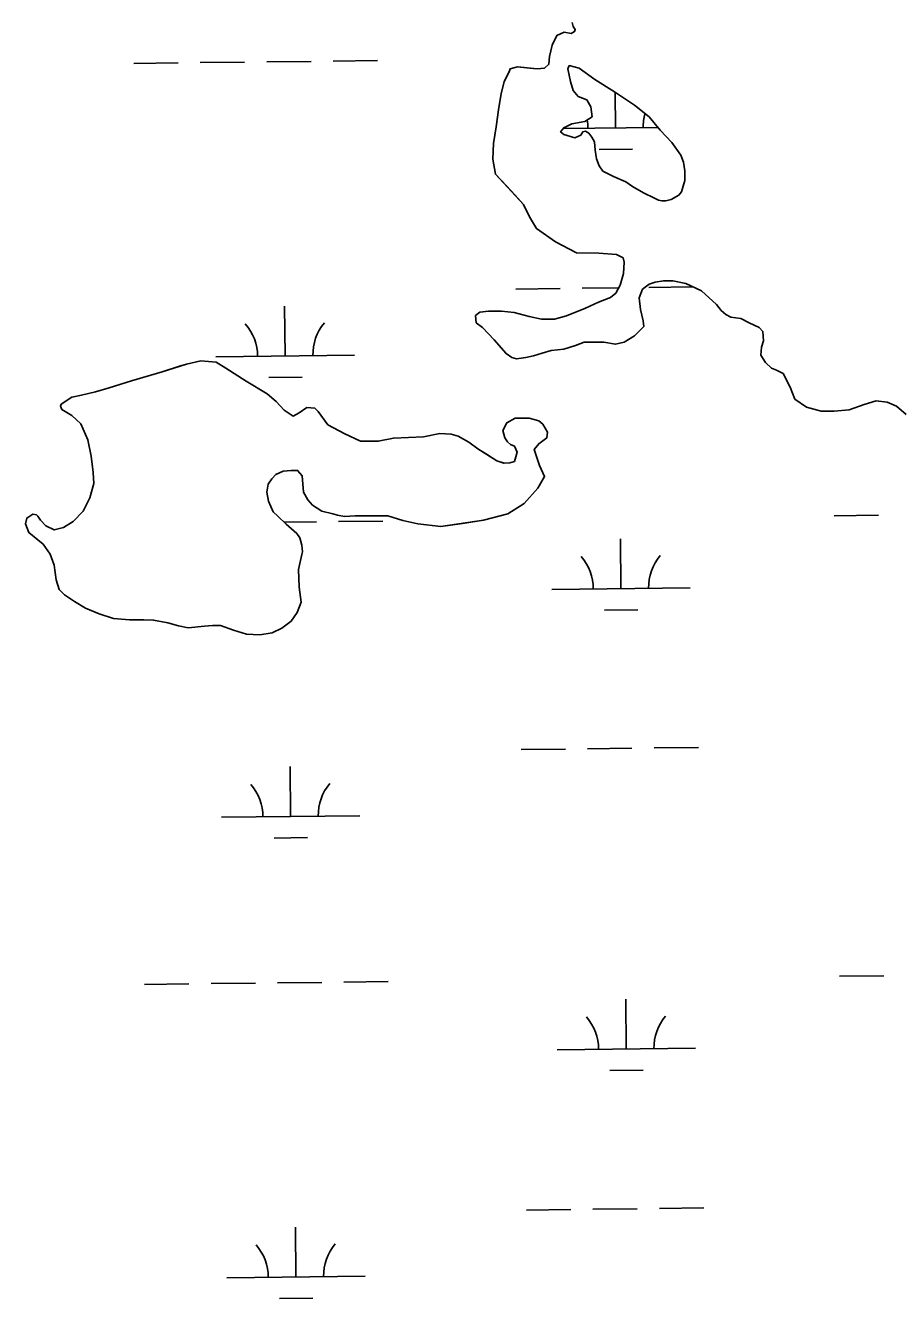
# Model space of a CAD drawing. Extents: x 3684037 to 3722149, y 433263 to 459021.
# Drawn here: x 3718173 to 3718803, y 449274 to 450193 of the extents above; entities that cross this region are included whole.
import ezdxf

# ---------------------------------------------------------------- set-up
doc = ezdxf.new("R2010")
doc.units = 0
doc.layers.add('V-TOPO-SHOR', color=7, linetype='Continuous')
doc.layers.add('V-WETL-SWMP', color=7, linetype='Continuous')

msp = doc.modelspace()

# ---------------------------------------------------------------- linework, layer by layer
at = {"layer": 'V-TOPO-SHOR'}
for points in [[(3718584.02, 449964.43), (3718575.98, 449964.46), (3718569.82, 449962.11), (3718561.29, 449959.3), (3718552.3, 449958.38), (3718545.67, 449956.51), (3718539.51, 449954.64), (3718533.83, 449953.24), (3718527.2, 449952.31), (3718523.89, 449953.27), (3718519.64, 449956.12), (3718511.16, 449966.09), (3718502.67, 449975.1), (3718497.95, 449978.43), (3718497.49, 449983.64), (3718500.81, 449985.99), (3718506.97, 449986.92), (3718516.43, 449986.89), (3718525.42, 449985.91), (3718536.29, 449983.04), (3718545.27, 449981.11), (3718554.74, 449981.09), (3718563.26, 449983.42), (3718577, 449989.05), (3718586.48, 449993.29), (3718595.01, 449996.57), (3718598.81, 449999.87), (3718602.14, 450005.54), (3718604.53, 450014.04), (3718605.03, 450022.09), (3718604.1, 450025.4), (3718599.37, 450027.78), (3718586.6, 450028.77), (3718570.51, 450028.83), (3718555.4, 450036.92), (3718541.71, 450046.43), (3718536.53, 450054.96), (3718532.3, 450063.97), (3718526.17, 450070.61), (3718520.04, 450077.26), (3718512.02, 450085.8), (3718510.17, 450096.69), (3718510.68, 450108.04), (3718512.61, 450119.86), (3718514.07, 450132.16), (3718516, 450143.99), (3718518.39, 450152.5), (3718522.21, 450160.53), (3718522.69, 450161.95), (3718527.89, 450163.35), (3718536.88, 450162.37), (3718542.08, 450161.88), (3718547.29, 450162.34), (3718550.61, 450165.17), (3718551.1, 450170.84), (3718553.02, 450178.88), (3718556.36, 450185.97), (3718561.57, 450188.32), (3718566.77, 450187.35), (3718569.14, 450188.76), (3718569.62, 450190.18), (3718568.21, 450192.55), (3718567.27, 450195.4)], [(3718626.95, 450068.39), (3718618.92, 450072.2), (3718610.89, 450076.96), (3718606.17, 450080.28), (3718597.19, 450084.1), (3718589.63, 450087.91), (3718586.81, 450091.7), (3718584.93, 450096.92), (3718584, 450103.07), (3718583.55, 450109.22), (3718581.67, 450112.54), (3718579.31, 450115.39), (3718576.95, 450116.82), (3718575.06, 450116.35), (3718573.63, 450113.99), (3718569.37, 450112.11), (3718561.33, 450114.5), (3718558.97, 450116.4), (3718561.35, 450119.23), (3718567.03, 450122.05), (3718576.5, 450123.91), (3718581.72, 450127.21), (3718580.79, 450134.31), (3718577.97, 450139.52), (3718571.83, 450141.91), (3718568.06, 450146.18), (3718566.19, 450152.81), (3718564.32, 450161.81), (3718565.28, 450164.17), (3718572.37, 450162.26), (3718583.7, 450154.17), (3718597.87, 450145.14), (3718612.5, 450135.62), (3718622.88, 450127.07), (3718630.9, 450117.58), (3718639.38, 450108.57), (3718645.98, 450099.55), (3718647.85, 450094.34), (3718648.78, 450088.19), (3718648.76, 450081.09), (3718646.37, 450073.05), (3718644.46, 450070.7), (3718638.78, 450067.4), (3718634.99, 450066.47), (3718632.15, 450066.48), (3718629.79, 450066.96), (3718626.95, 450068.39)], [(3718808.61, 449912.11), (3718801.53, 449918.29), (3718794.92, 449921.15), (3718786.88, 449922.12), (3718778.35, 449919.31), (3718767.45, 449915.56), (3718756.57, 449914.65), (3718747.1, 449914.68), (3718736.71, 449917.55), (3718728.21, 449923.26), (3718724.92, 449931.79), (3718719.75, 449941.74), (3718715.02, 449944.12), (3718711.24, 449945.56), (3718707, 449949.83), (3718703.71, 449955.04), (3718704.2, 449960.72), (3718705.63, 449965.45), (3718705.18, 449972.07), (3718702.35, 449974.92), (3718695.26, 449978.26), (3718689.12, 449981.59), (3718682.03, 449982.56), (3718678.25, 449984.47), (3718674.95, 449987.32), (3718671.65, 449991.59), (3718660.8, 450001.56), (3718649.46, 450006.8), (3718640, 450008.72), (3718633.38, 450008.74), (3718627.22, 450007.82), (3718622.96, 450006.41), (3718618.22, 450002.64), (3718615.83, 449996.5), (3718616.75, 449987.98), (3718618.61, 449979.93), (3718619.07, 449975.67), (3718616.7, 449973.31), (3718614.8, 449971.42), (3718612.43, 449969.07), (3718604.84, 449964.36), (3718598.68, 449962.96), (3718590.17, 449964.41), (3718584.02, 449964.43)], [(3718372.21, 449811.14), (3718369.81, 449800.26), (3718370.24, 449787.48), (3718371.62, 449776.6), (3718368.75, 449769.04), (3718364.48, 449762.9), (3718357.83, 449757.71), (3718350.73, 449754.42), (3718341.73, 449753.03), (3718332.27, 449753.54), (3718322.81, 449756.41), (3718313.36, 449759.75), (3718307.69, 449759.77), (3718302, 449759.32), (3718290.17, 449757.94), (3718283.08, 449759.38), (3718275.52, 449761.77), (3718265.11, 449763.7), (3718258.01, 449763.72), (3718247.6, 449763.76), (3718236.25, 449764.74), (3718225.85, 449768.08), (3718215.93, 449772.38), (3718207.9, 449777.13), (3718200.82, 449781.89), (3718197.04, 449785.69), (3718194.7, 449792.79), (3718193.32, 449803.21), (3718190.5, 449811.26), (3718185.32, 449818.38), (3718181.55, 449821.7), (3718174.94, 449826.92), (3718172.6, 449833.09), (3718173.55, 449837.34), (3718177.82, 449840.17), (3718180.66, 449839.68), (3718181.6, 449838.73), (3718183.49, 449835.89), (3718187.26, 449831.62), (3718193.4, 449828.76), (3718200.03, 449830.63), (3718207.14, 449834.87), (3718214.27, 449842.41), (3718219.03, 449851.86), (3718221.9, 449862.26), (3718221.46, 449870.31), (3718220.07, 449882.14), (3718217.75, 449893.98), (3718212.58, 449905.35), (3718205.98, 449911.52), (3718198.89, 449915.81), (3718197.95, 449918.17), (3718198.43, 449919.59), (3718206.02, 449924.77), (3718213.12, 449926.17), (3718223.07, 449928.5), (3718233.01, 449931.31), (3718249.12, 449936.46), (3718271.38, 449943.01), (3718283.22, 449946.76), (3718288.91, 449948.63), (3718299.32, 449950.97), (3718310.2, 449949.98), (3718317.29, 449945.7), (3718331.92, 449936.19), (3718347.04, 449927.15), (3718353.64, 449921.45), (3718359.3, 449915.28), (3718365.91, 449911), (3718370.18, 449913.35), (3718375.87, 449917.12), (3718381.54, 449916.63), (3718383.9, 449914.25), (3718390.97, 449904.77), (3718403.25, 449898.1), (3718414.59, 449892.86), (3718427.37, 449892.82), (3718438.25, 449895.15), (3718460.02, 449896.02), (3718471.86, 449898.35), (3718479.9, 449897.85), (3718485.1, 449896.41), (3718492.66, 449892.13), (3718499.27, 449887.37), (3718505.41, 449883.57), (3718512.96, 449878.81), (3718518.17, 449876.9), (3718522.43, 449877.36), (3718525.74, 449878.3), (3718527.65, 449884.92), (3718525.77, 449889.18), (3718522.94, 449890.61), (3718520.58, 449892.51), (3718518.7, 449895.35), (3718517.29, 449900.56), (3718520.15, 449906.23), (3718526.32, 449909.53), (3718536.25, 449909.49), (3718543.34, 449907.58), (3718546.17, 449905.2), (3718549.47, 449899.51)], [(3718549.47, 449899.51), (3718548.98, 449895.26), (3718543.29, 449891.02), (3718539.96, 449886.77), (3718543.71, 449875.4), (3718547.47, 449867.34), (3718542.71, 449858.84), (3718532.74, 449847.99), (3718520.88, 449840.46), (3718503.36, 449835.78), (3718488.21, 449833.47), (3718472.59, 449831.15), (3718456.03, 449833.1), (3718445.16, 449835.5), (3718434.29, 449838.85), (3718426.24, 449838.88), (3718418.67, 449838.9), (3718410.63, 449838.93), (3718403.05, 449838.48), (3718397.85, 449839.44), (3718394.54, 449840.4), (3718386.5, 449842.32), (3718379.89, 449846.6), (3718376.6, 449850.4), (3718373.3, 449856.09), (3718372.85, 449861.76), (3718372.39, 449867.92), (3718369.09, 449871.71), (3718364.36, 449871.73), (3718358.68, 449871.28), (3718353.47, 449868.93), (3718350.62, 449865.62), (3718347.77, 449861.85), (3718346.8, 449856.17), (3718348.2, 449849.54), (3718351.49, 449841.96), (3718354.79, 449838.64), (3718360.92, 449832.94), (3718368.47, 449826.29), (3718370.83, 449822.97), (3718372.23, 449817.76), (3718372.69, 449813.03), (3718372.21, 449811.14)]]:
    msp.add_lwpolyline(points, dxfattribs=at)
at = {"layer": 'V-WETL-SWMP'}
for p, q in [((3718561.57, 450188.32), (3718556.36, 450185.97)), ((3718566.77, 450187.35), (3718561.57, 450188.32)), ((3718569.14, 450188.76), (3718566.77, 450187.35)), ((3718567.27, 450195.4), (3718568.21, 450192.55)), ((3718568.21, 450192.55), (3718569.62, 450190.18)), ((3718569.62, 450190.18), (3718569.14, 450188.76)), ((3718553.02, 450178.88), (3718551.1, 450170.84)), ((3718556.36, 450185.97), (3718553.02, 450178.88)), ((3718551.1, 450170.84), (3718550.61, 450165.17)), ((3718250.86, 450165.78), (3718282.86, 450166.15)), ((3718298.86, 450166.34), (3718330.86, 450166.71)), ((3718346.86, 450166.9), (3718378.85, 450167.27)), ((3718394.85, 450167.46), (3718426.85, 450167.83)), ((3718522.21, 450160.53), (3718518.39, 450152.5)), ((3718522.68, 450161.95), (3718522.21, 450160.53)), ((3718527.89, 450163.35), (3718522.68, 450161.95)), ((3718542.08, 450161.88), (3718527.89, 450163.35)), ((3718547.29, 450162.34), (3718542.08, 450161.88)), ((3718550.61, 450165.17), (3718547.29, 450162.34)), ((3718518.39, 450152.5), (3718516, 450143.99)), ((3718516, 450143.99), (3718514.07, 450132.16)), ((3718598.75, 450119.08), (3718598.45, 450144.76)), ((3718514.07, 450132.16), (3718512.61, 450119.87)), ((3718512.61, 450119.87), (3718510.68, 450108.04)), ((3718560.85, 450118.64), (3718629.33, 450119.44)), ((3718510.68, 450108.04), (3718510.17, 450096.69)), ((3718510.17, 450096.69), (3718512.02, 450085.8)), ((3718586.93, 450103.51), (3718610.92, 450103.79)), ((3718512.02, 450085.8), (3718532.3, 450063.97)), ((3718532.3, 450063.97), (3718536.53, 450054.96)), ((3718536.53, 450054.96), (3718541.71, 450046.43)), ((3718541.71, 450046.43), (3718555.4, 450036.92)), ((3718555.4, 450036.92), (3718570.51, 450028.83)), ((3718570.51, 450028.83), (3718586.6, 450028.77)), ((3718586.6, 450028.77), (3718599.37, 450027.78)), ((3718599.37, 450027.78), (3718604.1, 450025.4)), ((3718604.1, 450025.4), (3718605.03, 450022.09)), ((3718605.03, 450022.09), (3718604.53, 450014.04)), ((3718604.53, 450014.04), (3718602.14, 450005.54)), ((3718526.69, 450002.8), (3718558.68, 450003.18)), ((3718574.68, 450003.36), (3718601.04, 450003.67)), ((3718602.14, 450005.54), (3718598.81, 449999.87)), ((3718618.22, 450002.64), (3718622.96, 450006.41)), ((3718622.68, 450003.92), (3718654.68, 450004.29)), ((3718622.96, 450006.41), (3718627.22, 450007.82)), ((3718627.22, 450007.82), (3718633.38, 450008.74)), ((3718633.38, 450008.74), (3718640, 450008.72)), ((3718640, 450008.72), (3718649.46, 450006.8)), ((3718649.46, 450006.8), (3718660.8, 450001.56)), ((3718595.01, 449996.57), (3718586.48, 449993.28)), ((3718598.81, 449999.87), (3718595.01, 449996.57)), ((3718615.83, 449996.5), (3718618.22, 450002.64)), ((3718616.75, 449987.98), (3718615.83, 449996.5)), ((3718660.8, 450001.56), (3718671.65, 449991.58)), ((3718360.17, 449954.43), (3718359.75, 449990.43)), ((3718500.81, 449985.99), (3718497.49, 449983.64)), ((3718506.97, 449986.92), (3718500.81, 449985.99)), ((3718516.43, 449986.89), (3718506.97, 449986.92)), ((3718525.42, 449985.91), (3718516.43, 449986.89)), ((3718536.29, 449983.04), (3718525.42, 449985.91)), ((3718577, 449989.06), (3718563.26, 449983.42)), ((3718586.48, 449993.28), (3718577, 449989.06)), ((3718618.61, 449979.93), (3718616.75, 449987.98)), ((3718671.65, 449991.58), (3718674.95, 449987.32)), ((3718674.95, 449987.32), (3718678.25, 449984.47)), ((3718497.49, 449983.64), (3718497.95, 449978.43)), ((3718497.95, 449978.43), (3718502.67, 449975.11)), ((3718545.28, 449981.12), (3718536.29, 449983.04)), ((3718554.74, 449981.09), (3718545.28, 449981.12)), ((3718563.26, 449983.42), (3718554.74, 449981.09)), ((3718612.43, 449969.07), (3718619.07, 449975.67)), ((3718619.07, 449975.67), (3718618.61, 449979.93)), ((3718678.25, 449984.47), (3718682.03, 449982.56)), ((3718682.03, 449982.56), (3718689.12, 449981.59)), ((3718689.12, 449981.59), (3718695.26, 449978.26)), ((3718695.26, 449978.26), (3718702.35, 449974.92)), ((3718502.67, 449975.11), (3718511.16, 449966.09)), ((3718511.16, 449966.09), (3718519.64, 449956.12)), ((3718604.84, 449964.36), (3718612.43, 449969.07)), ((3718702.35, 449974.92), (3718705.18, 449972.07)), ((3718705.18, 449972.07), (3718705.63, 449965.45)), ((3718545.67, 449956.51), (3718552.3, 449958.38)), ((3718552.3, 449958.38), (3718561.29, 449959.3)), ((3718561.29, 449959.3), (3718569.82, 449962.11)), ((3718569.82, 449962.11), (3718575.98, 449964.45)), ((3718575.98, 449964.45), (3718584.02, 449964.43)), ((3718584.02, 449964.43), (3718590.17, 449964.41)), ((3718590.17, 449964.41), (3718598.69, 449962.96)), ((3718598.69, 449962.96), (3718604.84, 449964.36)), ((3718704.2, 449960.72), (3718703.71, 449955.04)), ((3718705.63, 449965.45), (3718704.2, 449960.72)), ((3718288.91, 449948.63), (3718271.38, 449943.01)), ((3718299.32, 449950.97), (3718288.91, 449948.63)), ((3718310.2, 449949.98), (3718299.32, 449950.97)), ((3718310.18, 449953.85), (3718410.17, 449955.02)), ((3718317.29, 449945.7), (3718310.2, 449949.98)), ((3718519.64, 449956.12), (3718523.89, 449953.27)), ((3718523.89, 449953.27), (3718527.2, 449952.31)), ((3718527.2, 449952.31), (3718533.83, 449953.24)), ((3718533.83, 449953.24), (3718539.51, 449954.64)), ((3718539.51, 449954.64), (3718545.67, 449956.51)), ((3718703.71, 449955.04), (3718707, 449949.83)), ((3718707, 449949.83), (3718711.25, 449945.56)), ((3718271.38, 449943.01), (3718249.12, 449936.46)), ((3718331.92, 449936.19), (3718317.29, 449945.7)), ((3718348.35, 449938.86), (3718372.35, 449939.14)), ((3718711.25, 449945.56), (3718715.02, 449944.12)), ((3718715.02, 449944.12), (3718719.75, 449941.74)), ((3718719.75, 449941.74), (3718724.92, 449931.79)), ((3718233.01, 449931.31), (3718223.07, 449928.5)), ((3718249.12, 449936.46), (3718233.01, 449931.31)), ((3718347.04, 449927.15), (3718331.92, 449936.19)), ((3718724.92, 449931.79), (3718728.21, 449923.26)), ((3718206.02, 449924.77), (3718198.43, 449919.59)), ((3718213.12, 449926.17), (3718206.02, 449924.77)), ((3718223.07, 449928.5), (3718213.12, 449926.17)), ((3718353.64, 449921.45), (3718347.04, 449927.15)), ((3718359.3, 449915.28), (3718353.64, 449921.45)), ((3718728.21, 449923.26), (3718736.7, 449917.55)), ((3718778.35, 449919.31), (3718786.88, 449922.12)), ((3718786.88, 449922.12), (3718794.92, 449921.15)), ((3718794.92, 449921.15), (3718801.53, 449918.29)), ((3718198.43, 449919.59), (3718197.95, 449918.18)), ((3718197.95, 449918.18), (3718198.89, 449915.81)), ((3718198.89, 449915.81), (3718205.98, 449911.52)), ((3718205.98, 449911.52), (3718212.58, 449905.35)), ((3718365.91, 449911), (3718359.3, 449915.28)), ((3718370.18, 449913.35), (3718365.91, 449911)), ((3718375.87, 449917.12), (3718370.18, 449913.35)), ((3718381.54, 449916.63), (3718375.87, 449917.12)), ((3718383.9, 449914.25), (3718381.54, 449916.63)), ((3718390.97, 449904.77), (3718383.9, 449914.25)), ((3718736.7, 449917.55), (3718747.1, 449914.68)), ((3718747.1, 449914.68), (3718756.57, 449914.65)), ((3718756.57, 449914.65), (3718767.45, 449915.56)), ((3718767.45, 449915.56), (3718778.35, 449919.31)), ((3718801.53, 449918.29), (3718808.61, 449912.11)), ((3718212.58, 449905.35), (3718217.75, 449893.98)), ((3718403.25, 449898.1), (3718390.97, 449904.77)), ((3718520.15, 449906.23), (3718517.29, 449900.56)), ((3718526.32, 449909.53), (3718520.15, 449906.23)), ((3718536.25, 449909.49), (3718526.32, 449909.53)), ((3718543.34, 449907.58), (3718536.25, 449909.49)), ((3718546.17, 449905.2), (3718543.34, 449907.58)), ((3718549.47, 449899.51), (3718546.17, 449905.2)), ((3718217.75, 449893.98), (3718220.08, 449882.14)), ((3718414.59, 449892.86), (3718403.25, 449898.1)), ((3718427.36, 449892.82), (3718414.59, 449892.86)), ((3718438.26, 449895.15), (3718427.36, 449892.82)), ((3718460.03, 449896.02), (3718438.26, 449895.15)), ((3718471.86, 449898.35), (3718460.03, 449896.02)), ((3718479.9, 449897.85), (3718471.86, 449898.35)), ((3718485.11, 449896.41), (3718479.9, 449897.85)), ((3718492.66, 449892.13), (3718485.11, 449896.41)), ((3718517.29, 449900.56), (3718518.7, 449895.35)), ((3718518.7, 449895.35), (3718520.58, 449892.51)), ((3718543.29, 449891.02), (3718548.98, 449895.26)), ((3718548.98, 449895.26), (3718549.47, 449899.51)), ((3718499.27, 449887.37), (3718492.66, 449892.13)), ((3718512.96, 449878.81), (3718499.27, 449887.37)), ((3718520.58, 449892.51), (3718522.94, 449890.61)), ((3718522.94, 449890.61), (3718525.77, 449889.18)), ((3718527.65, 449884.92), (3718525.74, 449878.3)), ((3718525.77, 449889.18), (3718527.65, 449884.92)), ((3718539.96, 449886.77), (3718543.29, 449891.02)), ((3718543.71, 449875.4), (3718539.96, 449886.77)), ((3718220.08, 449882.14), (3718221.46, 449870.31)), ((3718518.16, 449876.9), (3718512.96, 449878.81)), ((3718522.42, 449877.36), (3718518.16, 449876.9)), ((3718525.74, 449878.3), (3718522.42, 449877.36)), ((3718547.47, 449867.34), (3718543.71, 449875.4)), ((3718221.46, 449870.31), (3718221.9, 449862.26)), ((3718347.77, 449861.85), (3718350.62, 449865.62)), ((3718350.62, 449865.62), (3718353.47, 449868.93)), ((3718353.47, 449868.93), (3718358.68, 449871.28)), ((3718358.68, 449871.28), (3718364.36, 449871.73)), ((3718364.36, 449871.73), (3718369.09, 449871.71)), ((3718369.09, 449871.71), (3718372.39, 449867.92)), ((3718372.39, 449867.92), (3718373.3, 449856.09)), ((3718542.71, 449858.84), (3718547.47, 449867.34)), ((3718221.9, 449862.26), (3718219.03, 449851.86)), ((3718346.8, 449856.17), (3718347.77, 449861.85)), ((3718348.2, 449849.54), (3718346.8, 449856.17)), ((3718373.3, 449856.09), (3718376.59, 449850.4)), ((3718532.74, 449847.99), (3718542.71, 449858.84)), ((3718219.03, 449851.86), (3718214.27, 449842.41)), ((3718351.49, 449841.96), (3718348.2, 449849.54)), ((3718376.59, 449850.4), (3718379.89, 449846.6)), ((3718379.89, 449846.6), (3718386.5, 449842.32)), ((3718520.88, 449840.46), (3718532.74, 449847.99)), ((3718173.56, 449837.34), (3718172.6, 449833.09)), ((3718177.82, 449840.17), (3718173.56, 449837.34)), ((3718180.66, 449839.68), (3718177.82, 449840.17)), ((3718181.6, 449838.73), (3718180.66, 449839.68)), ((3718183.49, 449835.89), (3718181.6, 449838.73)), ((3718214.27, 449842.41), (3718207.14, 449834.87)), ((3718354.79, 449838.64), (3718351.49, 449841.96)), ((3718360.92, 449832.94), (3718354.79, 449838.64)), ((3718386.5, 449842.32), (3718394.54, 449840.4)), ((3718394.54, 449840.4), (3718397.85, 449839.44)), ((3718397.85, 449839.44), (3718403.05, 449838.48)), ((3718403.05, 449838.48), (3718410.63, 449838.93)), ((3718410.63, 449838.93), (3718434.29, 449838.85)), ((3718434.29, 449838.85), (3718445.16, 449835.5)), ((3718503.36, 449835.78), (3718520.88, 449840.46)), ((3718756.61, 449838.97), (3718788.61, 449839.34)), ((3718172.6, 449833.09), (3718174.94, 449826.93)), ((3718187.26, 449831.62), (3718183.49, 449835.89)), ((3718193.4, 449828.76), (3718187.26, 449831.62)), ((3718200.03, 449830.63), (3718193.4, 449828.76)), ((3718207.14, 449834.87), (3718200.03, 449830.63)), ((3718359.41, 449834.35), (3718382.73, 449834.62)), ((3718368.47, 449826.29), (3718360.92, 449832.94)), ((3718398.72, 449834.8), (3718430.72, 449835.18)), ((3718445.16, 449835.5), (3718456.03, 449833.1)), ((3718456.03, 449833.1), (3718472.59, 449831.15)), ((3718472.59, 449831.15), (3718503.36, 449835.78)), ((3718174.94, 449826.93), (3718181.55, 449821.7)), ((3718181.55, 449821.7), (3718185.32, 449818.38)), ((3718370.83, 449822.97), (3718368.47, 449826.29)), ((3718372.23, 449817.76), (3718370.83, 449822.97)), ((3718602.62, 449786.43), (3718602.2, 449822.43)), ((3718185.32, 449818.38), (3718190.5, 449811.26)), ((3718190.5, 449811.26), (3718193.32, 449803.21)), ((3718369.81, 449800.26), (3718372.21, 449811.14)), ((3718372.21, 449811.14), (3718372.69, 449813.03)), ((3718372.69, 449813.03), (3718372.23, 449817.76)), ((3718193.32, 449803.21), (3718194.7, 449792.79)), ((3718194.7, 449792.79), (3718197.04, 449785.69)), ((3718370.24, 449787.48), (3718369.81, 449800.26)), ((3718197.04, 449785.69), (3718200.82, 449781.89)), ((3718371.62, 449776.6), (3718370.24, 449787.48)), ((3718552.62, 449785.85), (3718652.61, 449787.01)), ((3718200.82, 449781.89), (3718207.9, 449777.13)), ((3718207.9, 449777.13), (3718215.93, 449772.38)), ((3718368.76, 449769.03), (3718371.62, 449776.6)), ((3718215.93, 449772.38), (3718225.85, 449768.08)), ((3718225.85, 449768.08), (3718236.25, 449764.74)), ((3718236.25, 449764.74), (3718247.6, 449763.75)), ((3718364.48, 449762.9), (3718368.76, 449769.03)), ((3718590.8, 449770.86), (3718614.8, 449771.14)), ((3718247.6, 449763.75), (3718265.11, 449763.7)), ((3718265.11, 449763.7), (3718275.52, 449761.77)), ((3718275.52, 449761.77), (3718283.08, 449759.38)), ((3718283.08, 449759.38), (3718290.17, 449757.94)), ((3718290.17, 449757.94), (3718302, 449759.32)), ((3718302, 449759.32), (3718307.69, 449759.77)), ((3718307.69, 449759.77), (3718313.36, 449759.75)), ((3718313.36, 449759.75), (3718322.82, 449756.41)), ((3718322.82, 449756.41), (3718332.27, 449753.54)), ((3718350.73, 449754.42), (3718357.83, 449757.71)), ((3718357.83, 449757.71), (3718364.48, 449762.9)), ((3718332.27, 449753.54), (3718341.73, 449753.03)), ((3718341.73, 449753.03), (3718350.73, 449754.42)), ((3718530.56, 449670.15), (3718562.55, 449670.52)), ((3718578.55, 449670.71), (3718610.55, 449671.08)), ((3718626.55, 449671.27), (3718658.55, 449671.64)), ((3718364.04, 449621.78), (3718363.63, 449657.78)), ((3718314.05, 449621.2), (3718414.04, 449622.36)), ((3718352.23, 449606.21), (3718376.22, 449606.49)), ((3718760.48, 449506.32), (3718792.48, 449506.69)), ((3718258.61, 449500.48), (3718290.6, 449500.85)), ((3718306.6, 449501.03), (3718338.6, 449501.41)), ((3718354.6, 449501.59), (3718386.6, 449501.96)), ((3718402.6, 449502.15), (3718434.59, 449502.52)), ((3718606.49, 449453.78), (3718606.07, 449489.78)), ((3718556.49, 449453.2), (3718656.48, 449454.36)), ((3718594.67, 449438.21), (3718618.67, 449438.49)), ((3718534.43, 449337.5), (3718566.43, 449337.87)), ((3718582.42, 449338.06), (3718614.42, 449338.43)), ((3718630.42, 449338.62), (3718662.42, 449338.99)), ((3718367.92, 449289.13), (3718367.5, 449325.13)), ((3718317.92, 449288.55), (3718417.91, 449289.71)), ((3718356.1, 449273.56), (3718380.09, 449273.84))]:
    msp.add_line(p, q, dxfattribs=at)
msp.add_lwpolyline([(3718629.78, 450066.96), (3718626.95, 450068.39), (3718618.92, 450072.2), (3718610.89, 450076.96), (3718606.17, 450080.28), (3718597.19, 450084.1), (3718589.63, 450087.91), (3718586.81, 450091.7), (3718584.93, 450096.92), (3718584, 450103.07), (3718583.55, 450109.22), (3718581.67, 450112.54), (3718579.31, 450115.39), (3718576.95, 450116.82), (3718575.06, 450116.35), (3718573.63, 450113.99), (3718569.37, 450112.11), (3718561.33, 450114.5), (3718558.97, 450116.4), (3718561.34, 450119.23), (3718567.03, 450122.05), (3718576.5, 450123.91), (3718581.72, 450127.21), (3718580.79, 450134.31), (3718577.97, 450139.52), (3718571.83, 450141.91), (3718568.06, 450146.18), (3718566.19, 450152.81), (3718564.32, 450161.81), (3718565.28, 450164.17), (3718572.37, 450162.26), (3718583.7, 450154.17), (3718597.86, 450145.14), (3718612.5, 450135.62), (3718622.88, 450127.07), (3718630.9, 450117.58), (3718639.38, 450108.57), (3718645.98, 450099.55), (3718647.85, 450094.34), (3718648.78, 450088.19), (3718648.76, 450081.09), (3718646.37, 450073.05), (3718644.46, 450070.7), (3718638.77, 450067.4), (3718634.99, 450066.47), (3718632.15, 450066.48)], close=True, dxfattribs=at)
for centre, start, end in [((3718543.5, 450118.91), 359.89487, 9.94039), ((3718653.98, 450120.2), 164.75191, 181.43852), ((3718304.93, 449954.27), 359.89487, 41.43853), ((3718415.41, 449955.55), 139.89486, 181.43852), ((3718657.85, 449787.55), 139.89486, 181.43852), ((3718547.37, 449786.26), 359.89487, 41.43853), ((3718308.8, 449621.61), 359.89487, 41.43853), ((3718419.28, 449622.9), 139.89486, 181.43852), ((3718551.24, 449453.61), 359.89487, 41.43853), ((3718661.72, 449454.9), 139.89486, 181.43852), ((3718312.67, 449288.96), 359.89487, 41.43853), ((3718423.15, 449290.25), 139.89486, 181.43852)]:
    msp.add_arc(centre, 35.25, start, end, dxfattribs=at)

doc.saveas('drawing.dxf')
